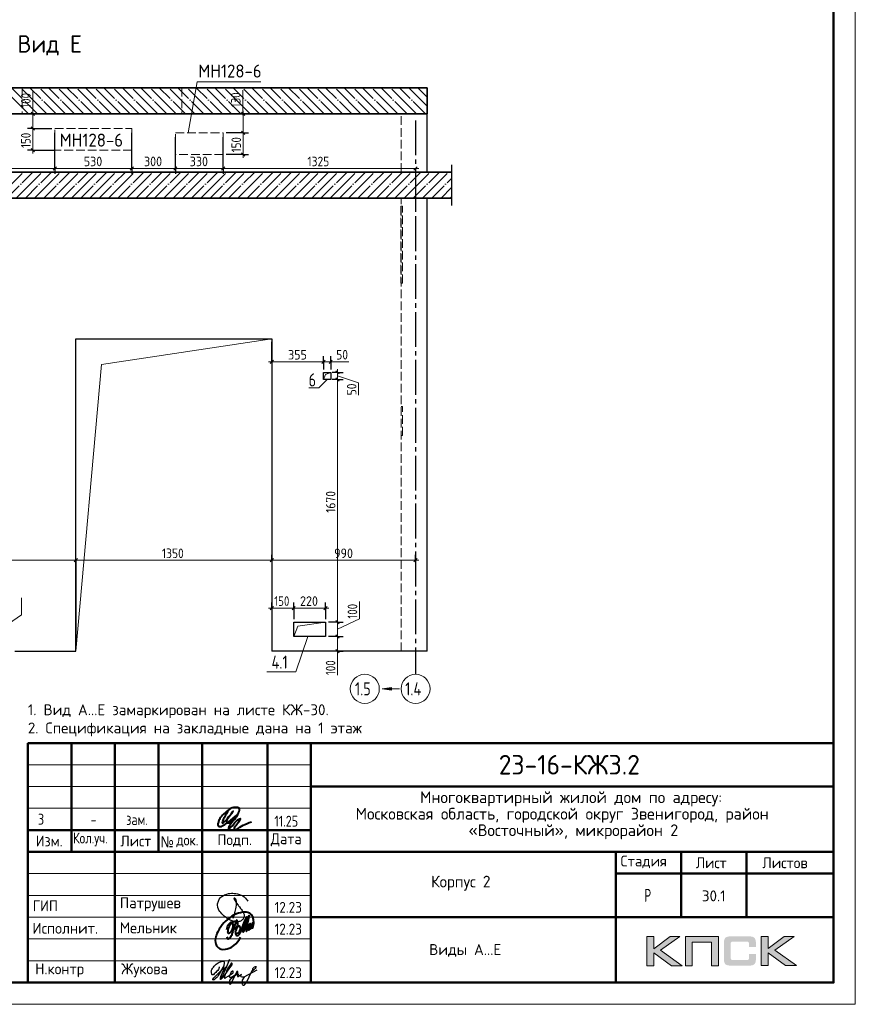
# Model space of a CAD drawing. Header units: millimetres. Extents: x -49773 to 2322955, y -3321 to 58485.
# Tile 421 of 580: x 1640227 to 1659415, y -2856 to 19753. Entities that reach past the tile are written whole.
import ezdxf

# ---------------------------------------------------------------- set-up
doc = ezdxf.new("R2010")
doc.units = ezdxf.units.MM
for name, pattern in [('______11', [500, 400, -50, 0, -50]), ('______2', [270, 200, -70]), ('______5', [1100, 800, -100, 100, -100])]:
    doc.linetypes.add(name, pattern=pattern)
for name, color, linetype, lineweight in [('Standard', 7, 'Continuous', 25), ('Основная', 7, 'Continuous', 40), ('Перекрытие (1)', 7, 'Continuous', 35), ('Размерная линия_ общее', 7, 'Continuous', 13), ('Стена наружная_ Сайдинг', 7, 'Continuous', 35), ('Стена_ общее', 7, 'Continuous', 35), ('Стена_ Сборный элемент', 7, 'Continuous', 35)]:
    doc.layers.add(name, color=color, linetype=linetype, lineweight=lineweight)
doc.layers.add('Осевая линия_ общее', color=7, linetype='______5', lineweight=13, true_color=0xa0a0a0)
doc.styles.add('GOST 2.304-81', font='txt')
doc.styles.add('ISOCPEUR', font='txt')
doc.styles.add('Segoe UI Symbol', font='txt')

# ---------------------------------------------------------------- blocks, each defined once
blk = doc.blocks.new('яяя')
at = {"lineweight": 30}
for points in [[(345424, 110432), (345425, 110410), (345424, 110397), (345417, 110379), (345406, 110350), (345390, 110319), (345357, 110275), (345310, 110221), (345265, 110176), (345198, 110110), (345161, 110077), (345133, 110066), (345116, 110066), (345102, 110075), (345090, 110091), (345082, 110115), (345074, 110146), (345066, 110182), (345064, 110206), (345067, 110234), (345077, 110278), (345095, 110320), (345114, 110361), (345134, 110395), (345159, 110428), (345195, 110469), (345228, 110506), (345284, 110560), (345331, 110595), (345379, 110625), (345435, 110648), (345486, 110670), (345532, 110686), (345573, 110696), (345605, 110698), (345621, 110695), (345635, 110687), (345648, 110671), (345656, 110649), (345659, 110625), (345659, 110583), (345656, 110553), (345647, 110523), (345635, 110489), (345387, 110033), (345349, 109985), (345311, 109948), (345247, 109889), (345209, 109858), (345192, 109844), (345180, 109837), (345157, 109833), (345150, 109835), (345140, 109842), (345135, 109856), (345138, 109881), (345148, 109892), (345183, 109930), (345267, 110024), (345343, 110105), (345455, 110213), (345617, 110343), (345775, 110456), (345811, 110526), (345838, 110607), (345890, 110740), (345902, 110771), (345698, 110295), (345672, 110226), (345626, 110132), (345572, 110032), (345518, 109953), (345481, 109918), (345497, 110001), (345567, 110147), (345655, 110301), (345760, 110442)], [(345481, 109918), (345476, 109896), (345475, 109874), (345485, 109861), (345506, 109866), (345539, 109891), (345632, 109983), (345968, 110450), (346022, 110527), (346029, 110560), (346027, 110579), (346026, 110590), (346010, 110605), (345993, 110609), (345975, 110601), (345962, 110584), (345954, 110562), (345857, 110421), (345783, 110292), (345741, 110183), (345701, 110079), (345665, 109985), (345660, 109952), (345666, 109929), (345669, 109915), (345682, 109910), (345702, 109914), (345735, 109941), (345846, 110007), (346065, 110160), (346075, 110193), (346070, 110217), (346066, 110236), (346052, 110241), (346030, 110241), (346007, 110228), (345978, 110203), (345960, 110164), (345892, 110010), (345895, 109986), (345904, 109966), (345925, 109964), (345969, 109968), (346045, 110000), (346218, 110114), (346261, 110154), (346280, 110184), (346282, 110210), (346278, 110225), (346263, 110229), (346241, 110222), (346220, 110198), (346162, 110049), (345989, 109904), (345932, 109849), (345906, 109805), (345891, 109739), (345890, 109690), (345899, 109652), (345924, 109647), (345956, 109655), (345980, 109674), (346058, 109838), (346158, 110046), (346261, 110098), (346314, 110120), (346292, 110079), (346269, 110036), (346261, 110008), (346267, 109998), (346293, 109998), (346363, 110039), (346445, 110095), (346421, 110068), (346414, 110040), (346407, 110011), (346416, 109990), (346466, 109972), (346509, 109977), (346574, 109984), (347172, 110293)], [(346586, 109971), (346543, 109917), (346509, 109873), (346489, 109825), (346475, 109767), (346472, 109710), (346478, 109675), (346485, 109641), (346501, 109621), (346517, 109602), (346542, 109589), (346568, 109592), (346605, 109620), (346680, 109731), (346736, 109842), (346865, 110115), (346962, 110290), (346969, 110318), (346979, 110360), (347013, 110403), (347056, 110434), (347091, 110450), (347109, 110450), (347121, 110434), (347115, 110405), (347072, 110355), (347012, 110307), (346924, 110222)]]:
    blk.add_lwpolyline(points, dxfattribs=at)
blk = doc.blocks.new('Из_буфера32210')
at = {"color": 7, "lineweight": 25}
blk.add_lwpolyline([(357, 84), (386, 160), (399, 213), (405, 239), (412, 268), (420, 299), (427, 339), (434, 380), (437, 414), (438, 442), (436, 466), (430, 489), (425, 504), (417, 519), (409, 531), (405, 535), (403, 536), (400, 539), (394, 541), (387, 543), (383, 542), (379, 539), (377, 534), (377, 528), (379, 523), (438, 428), (470, 382), (484, 365), (504, 341), (528, 310), (551, 280), (562, 264), (575, 247), (582, 235), (589, 220), (599, 198), (606, 184), (610, 167), (611, 155), (612, 143), (611, 127), (609, 116), (603, 96), (596, 82), (588, 69), (579, 56), (563, 43), (551, 34), (539, 25), (524, 16), (511, 10), (494, 5), (481, 3), (456, 0), (432, 1), (415, 3), (396, 6), (375, 11), (355, 19), (336, 24), (310, 31), (293, 39), (269, 53), (243, 69), (223, 80), (202, 93), (180, 109), (152, 128), (126, 152), (98, 182), (77, 211), (52, 241), (32, 266), (20, 293), (8, 329), (3, 348), (1, 373), (0, 393), (1, 417), (6, 440), (13, 454), (20, 476), (26, 497), (38, 517), (47, 529), (60, 548), (75, 563), (95, 581), (115, 593), (135, 606), (161, 618), (187, 628), (213, 638), (251, 647), (282, 653), (319, 655), (353, 655), (384, 652), (418, 648), (460, 641), (503, 628), (544, 611), (579, 594), (611, 573), (639, 545), (666, 515), (679, 496), (694, 471)], dxfattribs=at)
blk = doc.blocks.new('Из_буфера5543')
at = {"layer": 'Основная'}
for points in [[(762, 497), (761, 475), (762, 458), (767, 452), (778, 451), (786, 456), (792, 470), (796, 479), (799, 485), (802, 495), (805, 507), (808, 516), (812, 533), (814, 535), (801, 505), (800, 490), (800, 477), (805, 470), (820, 476), (824, 483), (826, 494), (829, 504), (833, 526), (835, 530), (842, 548), (846, 564), (852, 580), (855, 593), (859, 605), (862, 610), (866, 617), (856, 574), (856, 555), (851, 540), (848, 519), (849, 504), (848, 495), (853, 493), (861, 496), (863, 501), (868, 518), (873, 541), (876, 550), (880, 574), (883, 591), (886, 612), (881, 686), (874, 707), (870, 726), (859, 756), (851, 767), (838, 790), (819, 809), (794, 828), (785, 830), (763, 839), (748, 848), (721, 853), (704, 855), (666, 856), (639, 856), (599, 849), (579, 842), (535, 829), (485, 816), (420, 783), (378, 759), (341, 732), (282, 688), (227, 640), (195, 610), (157, 566), (127, 518), (88, 464), (57, 403), (39, 361), (27, 325), (16, 296), (6, 253), (0, 203), (7, 156), (13, 124), (29, 84), (60, 48), (75, 35), (98, 20), (138, 4), (165, 0), (237, 4), (277, 13), (317, 25), (365, 46), (428, 93), (474, 130), (516, 180), (554, 236), (582, 281)], [(496, 377), (509, 373), (536, 381), (548, 392), (559, 405), (565, 424), (573, 446), (576, 461), (579, 481), (579, 496), (575, 512), (567, 526), (551, 531), (538, 533), (529, 527), (518, 519), (505, 506), (501, 498), (495, 491), (490, 482), (482, 466), (479, 458), (472, 435), (468, 429), (464, 416), (460, 401), (461, 392), (462, 373), (465, 356), (469, 345), (477, 337), (483, 324), (496, 316), (511, 315), (524, 318), (535, 326), (547, 340), (554, 347), (566, 364), (572, 374), (579, 385), (593, 419), (599, 436), (606, 452), (616, 479), (623, 504), (629, 521), (635, 533), (637, 542), (643, 556), (644, 557), (652, 576), (658, 592), (688, 673), (724, 750), (651, 489), (636, 412), (636, 406), (639, 402), (645, 401), (649, 402), (651, 406), (655, 416), (660, 420), (661, 427), (665, 436), (668, 446), (753, 720), (780, 779), (715, 511), (710, 476), (706, 424), (712, 420), (718, 419), (725, 426), (729, 430), (733, 436), (737, 445), (741, 458), (745, 471), (747, 484), (749, 488), (761, 511), (768, 534), (772, 548), (776, 561), (781, 570), (788, 582), (792, 587), (802, 594), (804, 592), (807, 589), (807, 579), (807, 575), (804, 562), (805, 556), (800, 541), (793, 526), (784, 512), (774, 498), (767, 491), (762, 486), (760, 488), (763, 507), (764, 513), (767, 525), (769, 537), (771, 545)], [(265, 457), (281, 514), (299, 558), (312, 579), (332, 604), (345, 612), (360, 622), (376, 623), (382, 623), (387, 620), (391, 616), (396, 603), (399, 595), (402, 580), (403, 561), (401, 532), (394, 489), (386, 464), (379, 450), (372, 431), (365, 419), (358, 406), (348, 395), (338, 381), (328, 373), (313, 368), (304, 368), (296, 375), (294, 382), (290, 395), (293, 410), (293, 423), (297, 453), (305, 480), (308, 489), (320, 515), (328, 532), (344, 563), (361, 581), (377, 600), (395, 620), (414, 636), (448, 646), (472, 651), (482, 649), (493, 639), (502, 619), (507, 608), (508, 574), (505, 541), (499, 519), (483, 494), (469, 476), (459, 470), (443, 469), (439, 469)], [(503, 678), (478, 638), (464, 604), (452, 565), (440, 538), (428, 496), (422, 475), (417, 459), (413, 438), (402, 411), (395, 387), (383, 357), (378, 335), (370, 322), (367, 317), (359, 302), (348, 280), (336, 260), (324, 251), (310, 240), (299, 237), (292, 237), (288, 239), (281, 248), (278, 254), (278, 272), (276, 276), (276, 280)]]:
    blk.add_lwpolyline(points, dxfattribs=at)

msp = doc.modelspace()

# ---------------------------------------------------------------- hatches: boundary and pattern name
h = msp.add_hatch(color=256)
h.paths.add_polyline_path([(1655388.1, -1298.7), (1655160.6, -1298.7), (1654788.6, -1578.7), (1654788.6, -1298.7), (1654630.9, -1298.7), (1654630.9, -1970.8), (1654788.6, -1970.8), (1654788.6, -1675.5), (1655191, -1970.8), (1655442.7, -1970.8), (1654942.1, -1615.4)])
h.paths.add_polyline_path([(1655670.9, -1425.2), (1656116.2, -1425.2), (1656116.2, -1970.8), (1656272.5, -1970.8), (1656272.5, -1298.7), (1656105.8, -1298.7), (1655514.6, -1298.7), (1655514.6, -1457.7), (1655514.6, -1970.8), (1655670.9, -1970.8)])
h.paths.add_polyline_path([(1657410.6, -1295.2), (1657253, -1295.2), (1657253, -1968), (1657410.6, -1968), (1657410.6, -1672.1), (1657813.1, -1968), (1658064.8, -1968), (1657564.1, -1611.9), (1658010.1, -1295.2), (1657783.3, -1295.2), (1657410.6, -1575.3)])
msp.add_hatch(color=256).paths.add_polyline_path([(1657121.6, -1369.9), (1657119.5, -1362.3), (1657116.8, -1356.1), (1657113.3, -1349.8), (1657109.8, -1343.6), (1657106.4, -1338.8), (1657102.2, -1333.9), (1657098.1, -1329.1), (1657093.9, -1324.9), (1657088.4, -1321.5), (1657082.9, -1317.3), (1657076.6, -1313.9), (1657069.7, -1311.1), (1657062.8, -1308.3), (1657055.2, -1305.6), (1657047.6, -1303.5), (1657029.6, -1300), (1657010.3, -1297.3), (1656988.8, -1295.9), (1656965.3, -1295.2), (1656564.3, -1295.2), (1656540.8, -1295.9), (1656520, -1297.3), (1656500, -1300), (1656482.7, -1303.5), (1656474.4, -1306.3), (1656466.8, -1308.3), (1656459.9, -1311.1), (1656453.6, -1314.6), (1656447.4, -1317.3), (1656441.2, -1321.5), (1656436.3, -1324.9), (1656431.5, -1329.1), (1656427.4, -1333.9), (1656423.9, -1338.8), (1656419.7, -1343.6), (1656416.3, -1349.8), (1656413.5, -1356.1), (1656410.8, -1363), (1656408, -1369.9), (1656405.9, -1377.5), (1656402.5, -1394.1), (1656399.7, -1412.1), (1656397.6, -1432.1), (1656397.6, -1454.2), (1656397.6, -1808.3), (1656397.6, -1830.4), (1656399.7, -1850.5), (1656402.5, -1869.1), (1656405.9, -1885.7), (1656408, -1893.3), (1656410.8, -1900.2), (1656413.5, -1907.2), (1656416.3, -1913.4), (1656419.7, -1918.9), (1656423.9, -1924.4), (1656427.4, -1929.3), (1656431.5, -1934.1), (1656436.3, -1938.3), (1656441.9, -1941.7), (1656447.4, -1945.2), (1656453.6, -1948.6), (1656459.9, -1952.1), (1656467.5, -1954.2), (1656474.4, -1956.9), (1656482.7, -1959), (1656500, -1963.2), (1656520, -1965.2), (1656541.4, -1967.3), (1656564.3, -1968), (1656965.3, -1968), (1656988.8, -1967.3), (1657010.3, -1965.9), (1657029.6, -1963.2), (1657046.9, -1959.7), (1657055.2, -1956.9), (1657062.8, -1954.9), (1657069.7, -1952.1), (1657076.6, -1948.6), (1657082.9, -1945.9), (1657088.4, -1941.7), (1657093.9, -1938.3), (1657098.1, -1934.1), (1657102.2, -1930), (1657106.4, -1924.4), (1657109.8, -1919.6), (1657113.3, -1913.4), (1657116.8, -1907.2), (1657119.5, -1900.9), (1657121.6, -1893.3), (1657124.4, -1885.7), (1657127.8, -1869.1), (1657130.6, -1851.2), (1657132, -1830.4), (1657132.7, -1808.3), (1657132.7, -1697), (1656975.7, -1697), (1656975.7, -1787.5), (1656975.7, -1793.8), (1656975, -1800), (1656973.6, -1805.5), (1656972.2, -1811), (1656970.2, -1815.9), (1656968.1, -1820), (1656965.3, -1824.2), (1656961.9, -1827.6), (1656958.4, -1831.1), (1656954.3, -1833.9), (1656949.4, -1835.9), (1656944.6, -1838), (1656939.7, -1839.4), (1656933.5, -1840.1), (1656927.3, -1840.8), (1656921.1, -1841.5), (1656597.5, -1841.5), (1656591.9, -1840.8), (1656587.1, -1840.1), (1656582.9, -1838), (1656578.8, -1835.9), (1656574.6, -1833.2), (1656571.2, -1830.4), (1656567.7, -1826.9), (1656565, -1822.8), (1656562.2, -1818.7), (1656560.1, -1814.5), (1656558, -1809.7), (1656556.7, -1804.8), (1656554.6, -1795.1), (1656553.9, -1785.5), (1656553.9, -1462.5), (1656553.9, -1457), (1656554.6, -1451.5), (1656556, -1446.6), (1656557.4, -1441.8), (1656558.7, -1437.7), (1656560.8, -1434.2), (1656563.6, -1430.7), (1656566.3, -1427.3), (1656569.8, -1424.5), (1656573.3, -1421.7), (1656577.4, -1419.7), (1656581.6, -1418.3), (1656586.4, -1416.9), (1656591.2, -1416.2), (1656596.8, -1415.5), (1656602.3, -1415.5), (1656921.1, -1415.5), (1656927.3, -1415.5), (1656933.5, -1416.2), (1656939, -1417.6), (1656943.9, -1419), (1656948.7, -1421.1), (1656953.6, -1423.1), (1656957.7, -1426.6), (1656961.2, -1429.4), (1656964.6, -1433.5), (1656967.4, -1437.7), (1656970.2, -1441.8), (1656972.2, -1446.6), (1656973.6, -1451.5), (1656975, -1457), (1656975.7, -1463.2), (1656975.7, -1469.5), (1656975.7, -1543.4), (1657132.7, -1543.4), (1657132.7, -1454.2), (1657132, -1432.1), (1657130.6, -1412.1), (1657127.8, -1394.1), (1657123.7, -1377.5)])
at = {"layer": 'Осевая линия_ общее', "linetype": 'Continuous', "lineweight": 13, "transparency": 33554687}
msp.add_hatch(color=7, dxfattribs=at).paths.add_polyline_path([(1648761.4, 4418.3), (1648551.4, 4388.3), (1648761.4, 4358.3)])

# ---------------------------------------------------------------- linework, layer by layer
at = {"lineweight": 0}
for points in [[(1654630.9, -1970.8), (1654630.9, -1298.7), (1654788.6, -1298.7), (1654788.6, -1578.7), (1655160.6, -1298.7), (1655388.1, -1298.7), (1654942.1, -1615.4), (1655442.7, -1970.8), (1655191, -1970.8), (1654788.6, -1675.5), (1654788.6, -1970.8), (1654630.9, -1970.8)], [(1655670.9, -1970.8), (1655670.9, -1425.2), (1656116.2, -1425.2), (1656116.2, -1970.8), (1656272.5, -1970.8), (1656272.5, -1298.7), (1656105.8, -1298.7), (1655514.6, -1298.7), (1655514.6, -1457.7), (1655514.6, -1970.8), (1655670.9, -1970.8)], [(1657253, -1968), (1657253, -1295.2), (1657410.6, -1295.2), (1657410.6, -1575.3), (1657783.3, -1295.2), (1658010.1, -1295.2), (1657564.1, -1611.9), (1658064.8, -1968), (1657813.1, -1968), (1657410.6, -1672.1), (1657410.6, -1968), (1657253, -1968)]]:
    msp.add_lwpolyline(points, close=True, dxfattribs=at)
at = {"layer": 'Standard', "color": 7, "linetype": 'Continuous', "lineweight": 35, "transparency": 33554687}
for p, q in [((1649584.7, 18188.3), (1632222.8, 18188.3)), ((1649584.7, 17588.3), (1649584.7, 18188.3)), ((1632222.8, 17588.3), (1649584.7, 17588.3)), ((1650142.9, 16255), (1632112.2, 16255)), ((1632112.2, 15655), (1650142.9, 15655))]:
    msp.add_line(p, q, dxfattribs=at)
at = {"layer": 'Standard', "color": 253, "linetype": '______5', "lineweight": 13, "true_color": 0xababab, "transparency": 33554687}
for p, q in [((1640426.7, 17588.3), (1639826.7, 18188.3)), ((1640851, 17588.3), (1640251, 18188.3)), ((1641275.3, 17588.3), (1640675.3, 18188.3)), ((1641699.5, 17588.3), (1641099.5, 18188.3)), ((1642123.8, 17588.3), (1641523.8, 18188.3)), ((1642548, 17588.3), (1641948.1, 18188.3)), ((1642972.3, 17588.3), (1642372.3, 18188.3)), ((1643396.6, 17588.3), (1642796.6, 18188.3)), ((1643820.8, 17588.3), (1643220.8, 18188.3)), ((1644245.1, 17588.3), (1643645.1, 18188.3)), ((1644669.4, 17588.3), (1644069.4, 18188.3)), ((1645093.6, 17588.3), (1644493.6, 18188.3)), ((1645517.9, 17588.3), (1644917.9, 18188.3)), ((1645942.2, 17588.3), (1645342.2, 18188.3)), ((1646366.4, 17588.3), (1645766.4, 18188.3)), ((1646790.7, 17588.3), (1646190.7, 18188.3)), ((1647215, 17588.3), (1646615, 18188.3)), ((1647639.2, 17588.3), (1647039.2, 18188.3)), ((1648063.5, 17588.3), (1647463.5, 18188.3)), ((1648487.8, 17588.3), (1647887.8, 18188.3)), ((1648912, 17588.3), (1648312, 18188.3)), ((1649336.3, 17588.3), (1648736.3, 18188.3)), ((1649584.7, 17764.1), (1649160.5, 18188.3)), ((1639719.8, 15655), (1640319.8, 16255)), ((1640144, 15655), (1640744, 16255)), ((1640568.3, 15655), (1641168.3, 16255)), ((1640992.6, 15655), (1641592.6, 16255)), ((1641416.8, 15655), (1642016.8, 16255)), ((1641841.1, 15655), (1642441.1, 16255)), ((1642265.4, 15655), (1642865.4, 16255)), ((1642689.6, 15655), (1643289.6, 16255)), ((1643113.9, 15655), (1643713.9, 16255)), ((1643538.2, 15655), (1644138.2, 16255)), ((1643962.4, 15655), (1644562.4, 16255)), ((1644386.7, 15655), (1644986.7, 16255)), ((1644811, 15655), (1645411, 16255)), ((1645235.2, 15655), (1645835.2, 16255)), ((1645659.5, 15655), (1646259.5, 16255)), ((1646083.8, 15655), (1646683.8, 16255)), ((1646508.1, 15655), (1647108.1, 16255)), ((1646932.3, 15655), (1647532.3, 16255)), ((1647356.6, 15655), (1647956.6, 16255)), ((1647780.9, 15655), (1648380.9, 16255)), ((1648205.1, 15655), (1648805.1, 16255)), ((1648629.4, 15655), (1649229.4, 16255)), ((1649053.7, 15655), (1649653.7, 16255)), ((1649477.9, 15655), (1650077.9, 16255)), ((1649902.2, 15655), (1650142.9, 15895.7))]:
    msp.add_line(p, q, dxfattribs=at)
at = {"layer": 'Standard', "color": 253, "linetype": '______11', "lineweight": 13, "true_color": 0xababab, "transparency": 33554687}
for p, q in [((1640638.9, 17588.3), (1640038.9, 18188.3)), ((1641063.1, 17588.3), (1640463.1, 18188.3)), ((1641487.4, 17588.3), (1640887.4, 18188.3)), ((1641911.7, 17588.3), (1641311.7, 18188.3)), ((1642335.9, 17588.3), (1641735.9, 18188.3)), ((1642760.2, 17588.3), (1642160.2, 18188.3)), ((1643184.5, 17588.3), (1642584.4, 18188.3)), ((1643608.7, 17588.3), (1643008.7, 18188.3)), ((1644033, 17588.3), (1643433, 18188.3)), ((1644457.2, 17588.3), (1643857.2, 18188.3)), ((1644881.5, 17588.3), (1644281.5, 18188.3)), ((1645305.8, 17588.3), (1644705.8, 18188.3)), ((1645730, 17588.3), (1645130, 18188.3)), ((1646154.3, 17588.3), (1645554.3, 18188.3)), ((1646578.6, 17588.3), (1645978.6, 18188.3)), ((1647002.8, 17588.3), (1646402.8, 18188.3)), ((1647427.1, 17588.3), (1646827.1, 18188.3)), ((1647851.4, 17588.3), (1647251.4, 18188.3)), ((1648275.6, 17588.3), (1647675.6, 18188.3)), ((1648699.9, 17588.3), (1648099.9, 18188.3)), ((1649124.2, 17588.3), (1648524.1, 18188.3)), ((1649548.4, 17588.3), (1648948.4, 18188.3)), ((1649584.7, 17976.3), (1649372.7, 18188.3)), ((1639931.9, 15655), (1640531.9, 16255)), ((1640356.2, 15655), (1640956.2, 16255)), ((1640780.4, 15655), (1641380.4, 16255)), ((1641204.7, 15655), (1641804.7, 16255)), ((1641629, 15655), (1642229, 16255)), ((1642053.2, 15655), (1642653.2, 16255)), ((1642477.5, 15655), (1643077.5, 16255)), ((1642901.8, 15655), (1643501.8, 16255)), ((1643326, 15655), (1643926, 16255)), ((1643750.3, 15655), (1644350.3, 16255)), ((1644174.6, 15655), (1644774.6, 16255)), ((1644598.9, 15655), (1645198.8, 16255)), ((1645023.1, 15655), (1645623.1, 16255)), ((1645447.4, 15655), (1646047.4, 16255)), ((1645871.7, 15655), (1646471.6, 16255)), ((1646295.9, 15655), (1646895.9, 16255)), ((1646720.2, 15655), (1647320.2, 16255)), ((1647144.5, 15655), (1647744.4, 16255)), ((1647568.7, 15655), (1648168.7, 16255)), ((1647993, 15655), (1648593, 16255)), ((1648417.3, 15655), (1649017.2, 16255)), ((1648841.5, 15655), (1649441.5, 16255)), ((1649265.8, 15655), (1649865.8, 16255)), ((1649690.1, 15655), (1650142.9, 16107.8)), ((1650114.3, 15655), (1650142.9, 15683.5))]:
    msp.add_line(p, q, dxfattribs=at)
at = {"layer": 'Standard', "color": 7, "linetype": 'Continuous', "lineweight": 25, "transparency": 33554687}
msp.add_line((1650142.9, 16421.7), (1650142.9, 15488.3), dxfattribs=at)
at = {"layer": 'Standard', "color": 7, "linetype": 'Continuous', "lineweight": 13, "transparency": 33554687}
msp.add_lwpolyline([(1600015.1, -2855.6), (1659415.1, -2855.6), (1659415.1, 39144.4), (1600015.1, 39144.4), (1600015.1, -2855.6)], close=True, dxfattribs=at)
at = {"layer": 'Standard', "color": 7, "linetype": 'Continuous', "lineweight": 50, "transparency": 33554687}
msp.add_lwpolyline([(1602015.1, 38644.4), (1658915.1, 38644.4), (1658915.1, -2355.6), (1602015.1, -2355.6), (1602015.1, 38644.4)], close=True, dxfattribs=at)
at = {"layer": 'Standard', "color": 7, "linetype": 'Continuous', "lineweight": 13, "transparency": 33554687}
for points in [[(1644092.4, 17155), (1644298.5, 18328.7), (1645765.2, 18328.7)], [(1647201.4, 11488.3), (1647248.5, 11607.8), (1647368.1, 11655)], [(1646518.1, 5588.3), (1646612.3, 5827.4), (1647251.4, 5921.7)]]:
    msp.add_lwpolyline(points, dxfattribs=at)
at = {"layer": 'Осевая линия_ общее', "color": 253, "linetype": '______5', "lineweight": -3, "true_color": 0xa0a0a0, "transparency": 33554687}
msp.add_line((1649318.1, 17440), (1649318.1, 4721.7), dxfattribs=at)
at = {"layer": 'Осевая линия_ общее', "color": 7, "linetype": 'Continuous', "lineweight": 13, "transparency": 33554687}
for p, q in [((1648761.4, 4418.3), (1648551.4, 4388.3)), ((1648951.4, 4388.3), (1648551.4, 4388.3)), ((1648551.4, 4388.3), (1648551.4, 4388.3)), ((1648551.4, 4388.3), (1648551.4, 4388.3)), ((1648551.4, 4388.3), (1648551.4, 4388.3)), ((1648551.4, 4388.3), (1648761.4, 4358.3)), ((1648761.4, 4358.3), (1648761.4, 4418.3)), ((1648761.4, 4388.3), (1648776.4, 4388.3))]:
    msp.add_line(p, q, dxfattribs=at)
for points in [[(1641518.1, 5255), (1642107.3, 11832.4), (1646018.1, 12421.7)], [(1647284.7, 11488.3), (1647096.2, 11299.8), (1646862.8, 11299.8)], [(1646844.2, 5588.3), (1646566.2, 4782.2), (1645899.6, 4782.2)]]:
    msp.add_lwpolyline(points, dxfattribs=at)
for centre in [(1648151.4, 4388.3), (1649318.1, 4388.3)]:
    msp.add_circle(centre, 333.3, dxfattribs=at)
at = {"layer": 'Основная', "color": 7, "ltscale": 100}
msp.add_spline([(1645007.9, 1581.9), (1644938.5, 1455.5), (1644881.5, 1333.6), (1644881.5, 1305.7), (1644916.2, 1323.6), (1645013.5, 1428.7), (1645125.3, 1576.3), (1645044.8, 1472.3), (1644982.1, 1377.2), (1644990, 1315.7), (1645049.3, 1321.3), (1645127.5, 1387.3), (1645219.2, 1495.8), (1645270.7, 1599.8), (1645264, 1647.9), (1645179.7, 1664.1), (1645105.2, 1653.5), (1644975.4, 1568.5), (1644858, 1458.9), (1644801, 1361.6), (1644779.7, 1288.9), (1644780.8, 1241.9), (1644821.1, 1224), (1644889.3, 1247.5), (1645077.2, 1372.8), (1645231.6, 1500.3), (1645075.8, 1289.4), (1645020.3, 1192.1), (1645020.2, 1173.7), (1645053.7, 1190.5), (1645147.7, 1287.8), (1645272.9, 1403), (1645291.9, 1407.4), (1645274, 1364.9), (1645197, 1253.1), (1645149.9, 1165.9), (1645156.6, 1146.8), (1645192.4, 1155.8), (1645355.7, 1255.3), (1645550.3, 1333.6)], degree=3, dxfattribs=at)
at = {"layer": 'Перекрытие (1)', "color": 253, "linetype": '______2', "lineweight": 18, "true_color": 0xababab, "transparency": 33554687}
for p, q in [((1640284.7, 18188.3), (1640284.7, 17588.3)), ((1643951.4, 18188.3), (1643951.4, 17588.3))]:
    msp.add_line(p, q, dxfattribs=at)
at = {"layer": 'Размерная линия_ общее', "color": 7, "linetype": 'Continuous', "lineweight": 13, "transparency": 33554687}
for p, q in [((1640527.9, 17729.5), (1640527.9, 18125.5)), ((1645348.1, 17738.1), (1645348.1, 18134.1)), ((1640527.5, 17421.7), (1640527.9, 17729.5)), ((1640527.5, 17588.3), (1640527.5, 17663.3)), ((1645358.7, 17371.7), (1645348.1, 17738.1)), ((1645358.7, 17588.3), (1645358.7, 17663.3)), ((1640527.5, 17255), (1640527.5, 17588.3)), ((1645358.7, 17155), (1645358.7, 17588.3)), ((1640527.5, 16755), (1640527.5, 17255)), ((1645358.7, 16655), (1645358.7, 17155)), ((1640527.5, 16755), (1640527.5, 16680)), ((1645358.7, 16655), (1645358.7, 16580)), ((1641034.7, 16337.7), (1637184.7, 16337.7)), ((1642801.4, 16337.7), (1641034.7, 16337.7)), ((1643801.4, 16337.7), (1642801.4, 16337.7)), ((1644901.4, 16337.7), (1643801.4, 16337.7)), ((1649318.1, 16337.7), (1644901.4, 16337.7)), ((1649318.1, 16337.7), (1649393.1, 16337.7)), ((1646018.1, 11899.5), (1645943.1, 11899.5)), ((1647201.4, 11899.5), (1646018.1, 11899.5)), ((1647368.1, 11899.5), (1647201.4, 11899.5)), ((1647284.7, 11899.5), (1647495.2, 11899.5)), ((1647368.1, 11899.5), (1647443.1, 11899.5)), ((1647495.2, 11899.5), (1647781.2, 11899.5)), ((1647527.6, 11655), (1647527.6, 11730)), ((1647527.6, 11488.3), (1647527.6, 11655)), ((1647527.6, 11571.7), (1648010.5, 11413.8)), ((1647527.6, 5921.7), (1647527.6, 11488.3)), ((1648010.5, 11413.8), (1648010.5, 11127.8)), ((1641518.1, 7339.9), (1638351.4, 7339.9)), ((1646018.1, 7339.9), (1641518.1, 7339.9)), ((1649318.1, 7339.9), (1646018.1, 7339.9)), ((1649318.1, 7339.9), (1649393.1, 7339.9)), ((1640267, 6083.6), (1640267, 6479.6)), ((1648028.6, 5997.9), (1648028.6, 6393.9)), ((1646018.1, 6243.2), (1645943.1, 6243.2)), ((1646518.1, 6243.2), (1646018.1, 6243.2)), ((1647251.4, 6243.2), (1646518.1, 6243.2)), ((1647251.4, 6243.2), (1647326.4, 6243.2)), ((1639794.3, 5755), (1640267, 6083.6)), ((1647527.6, 5755), (1648028.6, 5997.9)), ((1647527.6, 5588.3), (1647527.6, 5921.7)), ((1647527.6, 5255), (1647527.6, 5588.3)), ((1647527.6, 5421.7), (1647525.8, 5098.4)), ((1647527.6, 5255), (1647527.6, 5180)), ((1647525.8, 5098.4), (1647525.8, 4702.4))]:
    msp.add_line(p, q, dxfattribs=at)
at = {"layer": 'Размерная линия_ общее', "color": 253, "linetype": 'Continuous', "lineweight": -3, "true_color": 0xa0a0a0, "transparency": 33554687}
for p, q in [((1640527.5, 17588.3), (1640402.5, 17588.3)), ((1640527.5, 17588.3), (1640652.5, 17588.3)), ((1645358.7, 17588.3), (1645233.7, 17588.3)), ((1645358.7, 17588.3), (1645483.7, 17588.3)), ((1640527.5, 17255), (1640402.5, 17255)), ((1640527.5, 17255), (1640652.5, 17255)), ((1640527.5, 17255), (1640968.1, 17255)), ((1645358.7, 17155), (1645233.7, 17155)), ((1645358.7, 17155), (1645483.7, 17155)), ((1640527.5, 16755), (1640402.5, 16755)), ((1640527.5, 16755), (1640652.5, 16755)), ((1640527.5, 16755), (1641007.8, 16755)), ((1645358.7, 16655), (1644968.1, 16655)), ((1645358.7, 16655), (1645233.7, 16655)), ((1645358.7, 16655), (1645483.7, 16655)), ((1641034.7, 16337.7), (1641034.7, 16462.7)), ((1641034.7, 16337.7), (1641034.7, 16212.7)), ((1642801.4, 16337.7), (1642801.4, 16462.7)), ((1642801.4, 16337.7), (1642801.4, 16212.7)), ((1643801.4, 16337.7), (1643801.4, 16462.7)), ((1643801.4, 16337.7), (1643801.4, 16212.7)), ((1644901.4, 16337.7), (1644901.4, 16462.7)), ((1644901.4, 16337.7), (1644901.4, 16212.7)), ((1649318.1, 15868.9), (1649318.1, 15395.8)), ((1646018.1, 11899.5), (1646018.1, 12355)), ((1646018.1, 11899.5), (1646018.1, 12024.5)), ((1647201.4, 11899.5), (1647201.4, 12024.5)), ((1647368.1, 11899.5), (1647368.1, 12024.5)), ((1646018.1, 11899.5), (1646018.1, 11774.5)), ((1647201.4, 11899.5), (1647201.4, 11774.5)), ((1647201.4, 11899.5), (1647201.4, 11721.7)), ((1647368.1, 11899.5), (1647368.1, 11774.5)), ((1647368.1, 11899.5), (1647368.1, 11721.7)), ((1647527.6, 11655), (1647402.6, 11655)), ((1647527.6, 11655), (1647434.7, 11655)), ((1647527.6, 11655), (1647652.6, 11655)), ((1647527.6, 11488.3), (1647402.6, 11488.3)), ((1647527.6, 11488.3), (1647434.7, 11488.3)), ((1647527.6, 11488.3), (1647652.6, 11488.3)), ((1641518.1, 7339.9), (1641518.1, 7464.9)), ((1646018.1, 7339.9), (1646018.1, 7464.9)), ((1649318.1, 7339.9), (1649318.1, 7464.9)), ((1641518.1, 7339.9), (1641518.1, 7214.9)), ((1641518.1, 7339.9), (1641518.1, 5321.7)), ((1646018.1, 7339.9), (1646018.1, 7214.9)), ((1646018.1, 7339.9), (1646018.1, 7339.9)), ((1649318.1, 7339.9), (1649318.1, 7352.5)), ((1649318.1, 7339.9), (1649318.1, 7214.9)), ((1646018.1, 6243.2), (1646018.1, 6368.2)), ((1646518.1, 6243.2), (1646518.1, 6368.2)), ((1647251.4, 6243.2), (1647251.4, 6368.2)), ((1646018.1, 6243.2), (1646018.1, 6118.2)), ((1646018.1, 6243.2), (1646018.1, 5321.7)), ((1646518.1, 6243.2), (1646518.1, 6118.2)), ((1646518.1, 6243.2), (1646518.1, 5988.3)), ((1647251.4, 6243.2), (1647251.4, 6118.2)), ((1647251.4, 6243.2), (1647251.4, 5988.3)), ((1647527.6, 5921.7), (1647402.6, 5921.7)), ((1647527.6, 5921.7), (1647652.6, 5921.7)), ((1647527.6, 5588.3), (1647402.6, 5588.3)), ((1647527.6, 5588.3), (1647652.6, 5588.3)), ((1647527.6, 5255), (1647402.6, 5255)), ((1647527.6, 5255), (1647652.6, 5255))]:
    msp.add_line(p, q, dxfattribs=at)
at = {"layer": 'Размерная линия_ общее', "color": 7, "linetype": 'Continuous', "lineweight": 25, "transparency": 33554687}
for p, q in [((1640565, 17550.8), (1640490, 17625.8)), ((1645396.2, 17550.8), (1645321.2, 17625.8)), ((1640565, 17217.5), (1640490, 17292.5)), ((1645396.2, 17117.5), (1645321.2, 17192.5)), ((1640565, 16717.5), (1640490, 16792.5)), ((1645396.2, 16617.5), (1645321.2, 16692.5)), ((1641072.2, 16375.2), (1640997.2, 16300.2)), ((1642838.9, 16375.2), (1642763.9, 16300.2)), ((1643838.9, 16375.2), (1643763.9, 16300.2)), ((1644938.9, 16375.2), (1644863.9, 16300.2)), ((1649355.6, 16375.2), (1649280.6, 16300.2)), ((1646055.6, 11937), (1645980.6, 11862)), ((1647238.9, 11937), (1647163.9, 11862)), ((1647405.6, 11937), (1647330.6, 11862)), ((1647565.1, 11617.5), (1647490.1, 11692.5)), ((1647565.1, 11450.8), (1647490.1, 11525.8)), ((1641555.6, 7377.4), (1641480.6, 7302.4)), ((1646055.6, 7377.4), (1645980.6, 7302.4)), ((1649355.6, 7377.4), (1649280.6, 7302.4)), ((1646055.6, 6280.7), (1645980.6, 6205.7)), ((1646555.6, 6280.7), (1646480.6, 6205.7)), ((1647288.9, 6280.7), (1647213.9, 6205.7)), ((1647565.1, 5884.2), (1647490.1, 5959.2)), ((1647565.1, 5550.8), (1647490.1, 5625.8)), ((1647565.1, 5217.5), (1647490.1, 5292.5))]:
    msp.add_line(p, q, dxfattribs=at)
at = {"layer": 'Размерная линия_ общее', "color": 253, "linetype": 'Continuous', "lineweight": -3, "true_color": 0xa0a0a0, "transparency": 33554687}
for points in [[(1640527.5, 17588.3), (1640510.8, 17588.3), (1640510.8, 17588.3), (1640404.6, 17588.3)], [(1645358.7, 17588.3), (1645332.3, 17588.3), (1645332.3, 17588.3), (1645281.2, 17588.3)], [(1641034.7, 16337.7), (1641034.7, 16354.7), (1641034.7, 16354.7), (1641034.7, 16354.7), (1641034.7, 16354.7), (1641034.7, 17157.1)], [(1642801.4, 16337.7), (1642801.4, 16354.7), (1642801.4, 16354.7), (1642801.4, 16354.7), (1642801.4, 16354.7), (1642801.4, 16354.7), (1642801.4, 16354.7), (1642801.4, 17157.1)], [(1643801.4, 16337.7), (1643801.4, 16354.7), (1643801.4, 16354.7), (1643801.4, 16354.7), (1643801.4, 16354.7), (1643801.4, 16354.7), (1643801.4, 16354.7), (1643801.4, 16354.7), (1643801.4, 16354.7), (1643801.4, 17057.1)], [(1644901.4, 16337.7), (1644901.4, 16354.7), (1644901.4, 16354.7), (1644901.4, 16354.7), (1644901.4, 16354.7), (1644901.4, 16354.7), (1644901.4, 16354.7), (1644901.4, 16354.7), (1644901.4, 16354.7), (1644901.4, 16354.7), (1644901.4, 16354.7), (1644901.4, 17057.1)], [(1645358.7, 17155), (1645336.7, 17155), (1645336.7, 17155), (1644968.1, 17155)], [(1647527.6, 5921.7), (1647509.4, 5921.7), (1647509.4, 5921.7), (1647318.1, 5921.7)], [(1647527.6, 5588.3), (1647509.3, 5588.3), (1647509.3, 5588.3), (1647318.1, 5588.3)], [(1647527.6, 5255), (1647509.1, 5255), (1647509.1, 5255), (1647499, 5255)]]:
    msp.add_lwpolyline(points, dxfattribs=at)
at = {"layer": 'Стена наружная_ Сайдинг', "color": 7, "linetype": 'Continuous', "lineweight": 50, "transparency": 33554687}
for p, q in [((1640415.1, 3144.4), (1658915.1, 3144.4)), ((1640415.1, -2355.6), (1640415.1, 3144.4)), ((1644415.1, -2355.6), (1644415.1, 3144.4)), ((1658915.1, 3144.4), (1658915.1, -2355.6)), ((1646915.1, 2144.4), (1658915.1, 2144.4)), ((1646915.1, 1144.4), (1640415.1, 1144.4)), ((1640415.1, 644.4), (1646915.1, 644.4)), ((1646915.1, 644.4), (1658915.1, 644.4)), ((1653915.1, 144.4), (1658915.1, 144.4)), ((1646915.1, -855.6), (1658915.1, -855.6)), ((1640415.1, -2355.6), (1658915.1, -2355.6))]:
    msp.add_line(p, q, dxfattribs=at)
at = {"layer": 'Стена наружная_ Сайдинг', "color": 7, "linetype": 'Continuous', "lineweight": 13, "transparency": 33554687}
for p, q in [((1640415.1, 2644.4), (1646915.1, 2644.4)), ((1640415.1, 2144.4), (1646915.1, 2144.4)), ((1640415.1, 1644.4), (1646915.1, 1644.4)), ((1640415.1, 144.4), (1646915.1, 144.4)), ((1640415.1, -355.6), (1646915.1, -355.6)), ((1640415.1, -855.6), (1646915.1, -855.6)), ((1640415.1, -1355.6), (1646915.1, -1355.6)), ((1640415.1, -1855.6), (1646915.1, -1855.6))]:
    msp.add_line(p, q, dxfattribs=at)
at = {"layer": 'Стена наружная_ Сайдинг', "color": 7, "linetype": 'Continuous', "lineweight": 50, "transparency": 33554687}
for points in [[(1641415.1, 3144.4), (1641415.1, 1894.4), (1641415.1, 644.4)], [(1642415.1, 3144.4), (1642415.1, 394.4), (1642415.1, -2355.6)], [(1643415.1, 3144.4), (1643415.1, 1894.4), (1643415.1, 644.4)], [(1645915.1, 3144.4), (1645915.1, 394.4), (1645915.1, -2355.6)], [(1646915.1, 3144.4), (1646915.1, 394.4), (1646915.1, -2355.6)], [(1653915.1, -2355.6), (1653915.1, -855.6), (1653915.1, 644.4)], [(1655415.1, -855.6), (1655415.1, -105.6), (1655415.1, 644.4)], [(1656915.1, 644.4), (1656915.1, -105.6), (1656915.1, -855.6)]]:
    msp.add_lwpolyline(points, dxfattribs=at)
at = {"layer": 'Стена_ общее', "color": 253, "linetype": '______2', "lineweight": 18, "true_color": 0xababab, "transparency": 33554687}
for p, q in [((1648984.7, 16255), (1648984.7, 17588.3)), ((1648984.7, 5255), (1648984.7, 15655)), ((1647368.1, 11655), (1647368.1, 11655)), ((1647368.1, 11488.3), (1647368.1, 11488.3)), ((1647251.4, 5921.7), (1647251.4, 5921.7)), ((1647251.4, 5588.3), (1647251.4, 5588.3))]:
    msp.add_line(p, q, dxfattribs=at)
at = {"layer": 'Стена_ общее', "color": 7, "linetype": 'Continuous', "lineweight": 25, "transparency": 33554687}
for p, q in [((1649584.7, 16255), (1649584.7, 17588.3)), ((1649584.7, 5255), (1649584.7, 15655)), ((1641518.1, 5255), (1641518.1, 12421.7)), ((1641518.1, 12421.7), (1646018.1, 12421.7)), ((1646018.1, 12421.7), (1646018.1, 5255)), ((1647201.4, 11488.3), (1647201.4, 11655)), ((1647201.4, 11655), (1647368.1, 11655)), ((1647368.1, 11655), (1647368.1, 11488.3)), ((1647368.1, 11488.3), (1647201.4, 11488.3)), ((1646518.1, 5588.3), (1646518.1, 5921.7)), ((1646518.1, 5921.7), (1647251.4, 5921.7)), ((1647251.4, 5921.7), (1647251.4, 5588.3)), ((1647251.4, 5588.3), (1646518.1, 5588.3)), ((1640118.1, 5255), (1641518.1, 5255)), ((1648984.7, 5255), (1646018.1, 5255)), ((1649584.7, 5255), (1648984.7, 5255))]:
    msp.add_line(p, q, dxfattribs=at)
at = {"layer": 'Стена_ Сборный элемент', "color": 253, "linetype": '______2', "lineweight": 18, "true_color": 0xababab, "transparency": 33554687}
for p, q in [((1641034.7, 16755), (1641034.7, 17255)), ((1641034.7, 17255), (1642801.4, 17255)), ((1642801.4, 17255), (1642801.4, 16755)), ((1643801.4, 16655), (1643801.4, 17155)), ((1643801.4, 17155), (1644901.4, 17155)), ((1644901.4, 17155), (1644901.4, 16655)), ((1642801.4, 16755), (1641034.7, 16755)), ((1644901.4, 16655), (1643801.4, 16655)), ((1648981.4, 15471.7), (1648981.4, 13705)), ((1648981.4, 15471.7), (1649014.7, 15471.7)), ((1649014.7, 13705), (1649014.7, 15471.7)), ((1648981.4, 13705), (1649014.7, 13705)), ((1649018.1, 10871.7), (1648984.7, 10871.7)), ((1649018.1, 10205), (1649018.1, 10871.7)), ((1648984.7, 10205), (1649018.1, 10205))]:
    msp.add_line(p, q, dxfattribs=at)

# ---------------------------------------------------------------- block references
at = {"color": 1, "ltscale": 100}
msp.add_blockref('Из_буфера32210', (1644770.1, -961.9), dxfattribs=at)
at = {"color": 2, "lineweight": 60, "xscale": 0.5, "yscale": 0.5, "zscale": 0.5}
msp.add_blockref('яяя', (1472094.4, -57214.2), dxfattribs=at)
at = {"layer": 'Основная'}
msp.add_blockref('Из_буфера5543', (1644717.6, -1594.5), dxfattribs=at)

# ---------------------------------------------------------------- texts
at = {"layer": 'Standard', "color": 7, "linetype": 'Continuous', "lineweight": 35, "transparency": 33554687, "insert": (1640175.7, 18932.6), "char_height": 400, "width": 1588.337, "attachment_point": 7, "style": 'ISOCPEUR'}
msp.add_mtext('\\W0.95;Вид Е', dxfattribs=at)
at = {"layer": 'Standard', "color": 7, "linetype": 'Continuous', "lineweight": 25, "transparency": 33554687}
for s, insert, char_height, width, attachment_point, style in [('\\W0.93;МН128-6', (1644327.2, 18423.5), 300, 1637.975, 7, 'ISOCPEUR'), ('\\W0.93;МН128-6', (1641144.5, 16837.4), 300, 1637.982, 7, 'ISOCPEUR'), ('\\W0.78;6', (1646861.9, 11331.2), 300, 326.407, 7, 'ISOCPEUR'), ('\\W0.80;4.1', (1646009.7, 4851.3), 300, 599.716, 7, 'ISOCPEUR'), ('\\W0.79;1.5', (1647926.4, 4238.3), 300, 568.082, 7, 'ISOCPEUR'), ('\\W0.80;1.4', (1649078.1, 4238.3), 300, 599.731, 7, 'ISOCPEUR'), ('\\W0.99;Многоквартирный жилой дом по адресу: ', (1649418.6, 1689.4), 270, 7123.096, 7, 'ISOCPEUR'), ('\\W0.99;Московская область, городской округ Звенигород, район ', (1647940.4, 1311.4), 270, 10078.117, 7, 'ISOCPEUR'), ('\\W0.99;«Восточный», микрорайон 2', (1650532.4, 933.4), 270, 4896.223, 7, 'ISOCPEUR'), ('3', (1640717.2, 1519.2), 250, 283.333, 2, 'GOST 2.304-81'), ('-', (1641921.6, 1510.2), 250, 283.333, 2, 'GOST 2.304-81'), ('зам.', (1642921.6, 1510.2), 250, 283.333, 2, 'GOST 2.304-81'), ('11.25', (1646075.6, 1224.4), 250, 693.365, 7, 'GOST 2.304-81'), ('\\W0.93;Изм.', (1640596.3, 769.1), 250, 752.89, 7, 'ISOCPEUR'), ('\\W0.79;Кол.уч.', (1641451.8, 769.1), 250, 973.664, 7, 'ISOCPEUR'), ('\\W0.94;Лист', (1642540.1, 769.1), 250, 866.919, 7, 'ISOCPEUR'), ('\\W0.91;№', (1643460.5, 751.8), 250, 477.949, 7, 'Segoe UI Symbol'), ('\\W0.84;док.', (1643824.7, 751.8), 250, 649.802, 7, 'ISOCPEUR'), ('\\W0.94;Подп.', (1644765.1, 758.7), 250, 916.954, 7, 'ISOCPEUR'), ('\\W0.94;Дата', (1645992.3, 769.1), 250, 967.75, 7, 'ISOCPEUR'), ('\\W0.96;Стадия', (1654025.2, 269.1), 250, 1243.911, 7, 'ISOCPEUR'), ('\\W0.94;Лист', (1655752.8, 269.1), 250, 866.912, 7, 'ISOCPEUR'), ('\\W0.96;Листов', (1657278.8, 269.1), 250, 1218.997, 7, 'ISOCPEUR'), ('\\W0.96;Корпус 2', (1649672.6, -245.6), 270, 1614.451, 7, 'ISOCPEUR'), ('\\W0.62;Р', (1654572.8, -505.6), 300, 276.791, 7, 'ISOCPEUR'), ('\\W0.92;ГИП', (1640525.8, -718.1), 250, 689.612, 7, 'ISOCPEUR'), ('\\W0.97;Патрушев', (1642526, -718.1), 250, 1670.192, 7, 'ISOCPEUR'), ('\\W0.88;12.23', (1646078.1, -754.3), 250, 834.272, 7, 'ISOCPEUR'), ('\\W0.97;Исполнит.', (1640520.2, -1233.9), 250, 1645.076, 7, 'ISOCPEUR'), ('\\W0.96;Мельник', (1642526, -1224.2), 250, 1394.321, 7, 'ISOCPEUR'), ('\\W0.88;12.23', (1646078.1, -1254.3), 250, 834.272, 7, 'ISOCPEUR'), ('\\A1;{\\fISOCPEUR|i0|b0;\\H250.000000;\\W1.000000;\\C7;Виды А...Е}\\P', (1650458.4, -1473.1), 250, 1646.032, 2, 'ISOCPEUR'), ('\\W0.96;Н.контр', (1640582.7, -2233.9), 250, 1319.141, 7, 'ISOCPEUR'), ('\\W0.96;Жукова', (1642557.6, -2233.9), 250, 1269.071, 7, 'ISOCPEUR'), ('\\W0.88;12.23', (1646078.1, -2254.3), 250, 834.272, 7, 'ISOCPEUR')]:
    msp.add_mtext(s, dxfattribs=dict(at, insert=insert, char_height=char_height, width=width, attachment_point=attachment_point, style=style))
at = {"layer": 'Standard', "color": 7, "linetype": 'Continuous', "lineweight": 13, "transparency": 33554687, "char_height": 250, "style": 'ISOCPEUR'}
for s, insert, width, attachment_point in [('1. Вид А...Е замаркирован на листе КЖ-30.\\P2. Спецификация на закладные дана на 1 этаж', (1640415.1, 3297.6), 10068.297, 7), ('\\A1;{\\fISOCPEUR|i0|b0;\\H250.000000;\\W1.000000;\\C7;30.1}\\P', (1656165.1, -365.6), 655.769, 5)]:
    msp.add_mtext(s, dxfattribs=dict(at, insert=insert, width=width, attachment_point=attachment_point))
at = {"layer": 'Standard', "color": 7, "linetype": 'Continuous', "lineweight": 50, "transparency": 33554687, "insert": (1651227.6, 2419.4), "char_height": 450, "width": 3586.382, "attachment_point": 7, "style": 'ISOCPEUR'}
msp.add_mtext('\\W0.95;23-16-КЖ3.2', dxfattribs=at)
at = {"layer": 'Размерная линия_ общее', "color": 7, "linetype": 'Continuous', "lineweight": 25, "transparency": 33554687, "char_height": 220, "attachment_point": 7, "rotation": 90, "style": 'ISOCPEUR'}
for s, insert, width in [('\\W0.83;100', (1640477.9, 17729.5), 508.571), ('\\W0.83;130', (1645298.1, 17738.1), 508.571), ('\\W0.83;150', (1640477.5, 16807), 508.571), ('\\W0.83;150', (1645308.7, 16707), 508.571), ('\\W0.87;50', (1647960.5, 11127.8), 403.924), ('\\W0.87;1670', (1647477.6, 8430), 666.903), ('\\W0.83;100', (1647978.6, 5997.9), 508.571), ('\\W0.83;100', (1647475.8, 4702.4), 508.571)]:
    msp.add_mtext(s, dxfattribs=dict(at, insert=insert, width=width))
at = {"layer": 'Размерная линия_ общее', "color": 7, "linetype": 'Continuous', "lineweight": 25, "transparency": 33554687, "char_height": 220, "attachment_point": 7, "style": 'ISOCPEUR'}
for s, insert, width in [('\\W0.91;530', (1641698.1, 16387.7), 561.996), ('\\W0.91;300', (1643081.4, 16387.7), 561.988), ('\\W0.91;330', (1644131.4, 16387.7), 561.996), ('\\W0.87;1325', (1646834.7, 16387.7), 666.903), ('\\W0.91;355', (1646389.7, 11949.5), 561.988), ('\\W0.87;50', (1647495.2, 11949.5), 403.924), ('\\W0.87;1350', (1643493.1, 7389.9), 666.903), ('\\W0.91;990', (1647448.1, 7389.9), 561.988), ('\\W0.83;150', (1646070.1, 6293.2), 508.571), ('\\W0.91;220', (1646664.7, 6293.2), 561.996)]:
    msp.add_mtext(s, dxfattribs=dict(at, insert=insert, width=width))

doc.saveas('drawing.dxf')
